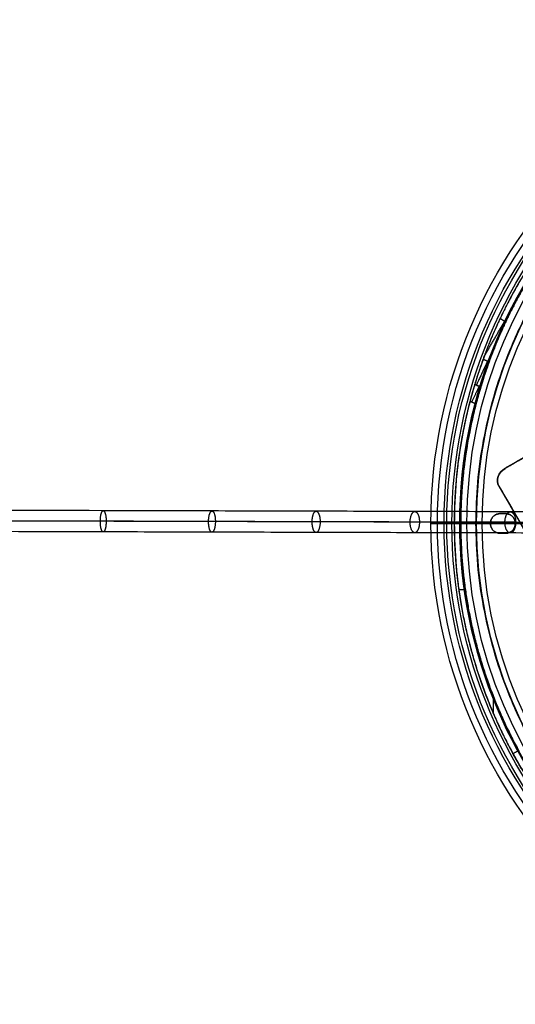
# Model space of a CAD drawing. Header units: millimetres. Extents: x -657 to 864, y -831 to 851.
# Tile 466 of 656: x 95 to 188, y -92 to 94. Entities that reach past the tile are written whole.
import ezdxf

# ---------------------------------------------------------------- set-up
doc = ezdxf.new("R2010")
doc.units = ezdxf.units.MM
doc.layers.add('Default', color=7, linetype='Continuous', true_color=0x000000)

# ---------------------------------------------------------------- blocks, each defined once
blk = doc.blocks.new('LED_DRIVER_CE')
at = {"layer": 'Default'}
for p, q in [((0, 22.5, 6), (28, 22.5, 6)), ((0, 22.5, 3.75), (0, -22.5, 3.75)), ((13.58, 22.5, -52.5), (13.58, 17.5, -67.5)), ((14, 22.5, -52.5), (14, 22.5, 64.5)), ((28, 22.5), (28, -22.5)), ((25.88, 20, -60), (0, 20, -60)), ((12, 19.5, 67.5), (12, -19.5, 67.5)), ((12, -17.5, -67.5), (12, 17.5, -67.5)), ((1, 5.6, 75), (1, 9.93, 67.5)), ((2, 7.77, 71.25), (0, 7.77, 71.25)), ((2, 1.6, 71.25), (2, 7.77, 71.25)), ((1, 1.6, 75), (1, 5.6, 75)), ((2, 3.6, 75), (0, 3.6, 75)), ((2, 1.6, 73.07), (0, 1.6, 73.07)), ((0, 0, -67.5), (0, 0, 69.55)), ((0, 0, -67.5), (24, 0, -67.5)), ((2, 0, 69.55), (0, 0, 69.55)), ((1, 1.6, 71.15), (1, 1.6, 75)), ((2, 0, 67.5), (24, 0, 67.5)), ((2, 0, 67.5), (2, 0, 69.55)), ((28, 0, -39.5), (28, 0, 39.5)), ((2, -1.6, 73.07), (0, -1.6, 73.07)), ((1, -5.6, 75), (1, -1.6, 75)), ((1, -1.6, 75), (1, -1.6, 71.15)), ((2, -7.77, 71.25), (2, -1.6, 71.25)), ((2, -3.6, 75), (0, -3.6, 75)), ((1, -9.93, 67.5), (1, -5.6, 75)), ((2, -7.77, 71.25), (0, -7.77, 71.25)), ((13.58, -17.5, -67.5), (13.58, -22.5, -52.5)), ((25.88, -20, -60), (0, -20, -60)), ((0, -22.5, 6), (28, -22.5, 6)), ((14, -22.5, 64.5), (14, -22.5, -52.5))]:
    blk.add_line(p, q, dxfattribs=at)
at = {"layer": 'Default', "extrusion": (1, 0, 0)}
for centre, start, end in [((19.5, 64.5), 0, 90), ((-19.5, 64.5), 90, 180)]:
    blk.add_arc(centre, 3, start, end, dxfattribs=at)
at = {"layer": 'Default', "extrusion": (-1, 0, 0)}
for centre, radius, start, end in [((-19.5, 64.5, -12.41), 3, 90, 180), ((0, 71.15), 1.6, 180, 0), ((0, 71.15, -1), 1.6, 180, 0), ((0, 71.15, -2), 1.6, 180, 0), ((19.5, 64.5, -12.41), 3, 0, 90)]:
    blk.add_arc(centre, radius, start, end, dxfattribs=at)
at = {"layer": 'Default', "extrusion": (0, 1, 0)}
for centre, start, end in [((72, 39.5, 22.5), 165.5225, 180), ((72, -39.5), 180, 196.2602), ((72, 39.5), 163.7398, 180), ((72, 39.5, -22.5), 165.5225, 180), ((72, -39.5, -22.5), 180, 187.4696)]:
    blk.add_arc(centre, 100, start, end, dxfattribs=at)
at = {"layer": 'Default', "extrusion": (0, -1, 0)}
blk.add_arc((-72, -39.5, -22.5), 100, 352.5304, 0, dxfattribs=at)
at = {"layer": 'Default'}
for points, degree in [([(0, 22.5, 64.5), (12.41, 22.5, 64.5), (24.82, 22.5, 64.5)], 2), ([(0, 22.5, -52.5), (0, 22.5, 6), (0, 22.5, 64.5)], 2), ([(27.15, 22.5, -52.5), (13.58, 22.5, -52.5), (0, 22.5, -52.5)], 2), ([(0, 17.5, -67.5), (0, 20, -60), (0, 22.5, -52.5)], 2), ([(24, 19.5, 67.5), (24, 19.76, 67.5), (24.02, 20.26, 67.44), (24.11, 21.01, 67.13), (24.24, 21.63, 66.66), (24.41, 22.12, 66.04), (24.62, 22.43, 65.29), (24.76, 22.5, 64.77), (24.82, 22.5, 64.5)], 3), ([(24, 17.5, -67.5), (25.44, 19.14, -62.57), (26.49, 20.81, -57.57), (27.15, 22.5, -52.5)], 3), ([(28, -22.5, -39.5), (28, 0, -39.5), (28, 22.5, -39.5)], 2), ([(28, 22.5, 39.5), (28, 0, 39.5), (28, -22.5, 39.5)], 2), ([(28, 22.5, -39.5), (28, 22.5), (28, 22.5, 39.5)], 2), ([(0, 19.5, 67.5), (12, 19.5, 67.5), (24, 19.5, 67.5)], 2), ([(0, 19.5, 67.5), (0, 14.72, 67.5), (0, 9.93, 67.5)], 2), ([(24, -19.5, 67.5), (24, 0, 67.5), (24, 19.5, 67.5)], 2), ([(0, -17.5, -67.5), (0, 0, -67.5), (0, 17.5, -67.5)], 2), ([(0, 17.5, -67.5), (12, 17.5, -67.5), (24, 17.5, -67.5)], 2), ([(24, -17.5, -67.5), (24, 0, -67.5), (24, 17.5, -67.5)], 2), ([(0, 9.93, 67.5), (1, 9.93, 67.5), (2, 9.93, 67.5)], 2), ([(0, 9.93, 67.5), (0, 7.77, 71.25), (0, 5.6, 75)], 2), ([(2, 9.93, 67.5), (2, 0, 67.5), (2, -9.93, 67.5)], 2), ([(2, 5.6, 75), (2, 7.77, 71.25), (2, 9.93, 67.5)], 2), ([(0, 5.6, 75), (0, 3.6, 75), (0, 1.6, 75)], 2), ([(2, 5.6, 75), (1, 5.6, 75), (0, 5.6, 75)], 2), ([(2, 1.6, 75), (2, 3.6, 75), (2, 5.6, 75)], 2), ([(0, 1.6, 75), (0, 1.6, 73.07), (0, 1.6, 71.15)], 2), ([(0, 1.6, 71.15), (1, 1.6, 71.15), (2, 1.6, 71.15)], 2), ([(2, 1.6, 75), (1, 1.6, 75), (0, 1.6, 75)], 2), ([(2, 1.6, 71.15), (2, 1.6, 73.07), (2, 1.6, 75)], 2), ([(0, -1.6, 71.15), (0, -1.6, 73.07), (0, -1.6, 75)], 2), ([(0, -1.6, 75), (0, -3.6, 75), (0, -5.6, 75)], 2), ([(2, -1.6, 75), (1, -1.6, 75), (0, -1.6, 75)], 2), ([(2, -1.6, 71.15), (1, -1.6, 71.15), (0, -1.6, 71.15)], 2), ([(2, -5.6, 75), (2, -3.6, 75), (2, -1.6, 75)], 2), ([(2, -1.6, 75), (2, -1.6, 73.07), (2, -1.6, 71.15)], 2), ([(0, -5.6, 75), (0, -7.77, 71.25), (0, -9.93, 67.5)], 2), ([(2, -5.6, 75), (1, -5.6, 75), (0, -5.6, 75)], 2), ([(2, -9.93, 67.5), (2, -7.77, 71.25), (2, -5.6, 75)], 2), ([(0, -9.93, 67.5), (0, -14.72, 67.5), (0, -19.5, 67.5)], 2), ([(2, -9.93, 67.5), (1, -9.93, 67.5), (0, -9.93, 67.5)], 2), ([(0, -17.5, -67.5), (12, -17.5, -67.5), (24, -17.5, -67.5)], 2), ([(0, -22.5, -52.5), (0, -20, -60), (0, -17.5, -67.5)], 2), ([(27.15, -22.5, -52.5), (26.49, -20.81, -57.57), (25.44, -19.14, -62.57), (24, -17.5, -67.5)], 3), ([(0, -19.5, 67.5), (12, -19.5, 67.5), (24, -19.5, 67.5)], 2), ([(24, -19.5, 67.5), (24, -19.76, 67.5), (24.02, -20.26, 67.44), (24.11, -21.01, 67.13), (24.24, -21.63, 66.66), (24.41, -22.12, 66.04), (24.62, -22.43, 65.29), (24.76, -22.5, 64.77), (24.82, -22.5, 64.5)], 3), ([(0, -22.5, 64.5), (0, -22.5, 6), (0, -22.5, -52.5)], 2), ([(24.82, -22.5, 64.5), (12.41, -22.5, 64.5), (0, -22.5, 64.5)], 2), ([(0, -22.5, -52.5), (13.58, -22.5, -52.5), (27.15, -22.5, -52.5)], 2), ([(28, -22.5, 39.5), (28, -22.5), (28, -22.5, -39.5)], 2)]:
    blk.add_open_spline(points, degree=degree, dxfattribs=at)

msp = doc.modelspace()

# ---------------------------------------------------------------- linework, layer by layer
at = {"layer": 'Default', "color": 18, "true_color": 0x000000}
for centre, radius in [((267.3, -0.99, 786.55), 95), ((267.3, -0.99, 786.68), 93.76), ((267.3, -0.99, 786.81), 92.51), ((267.3, -0.99, 757.91), 91.99), ((267.3, -0.99, 772.66), 91.03), ((267.3, -0.99, 758.5), 89.54), ((267.3, -0.99, 755.32), 88.2), ((267.3, -0.99, 751.11), 86.4), ((267.3, -0.99, 753.4), 85.34)]:
    msp.add_circle(centre, radius, dxfattribs=at)
at = {"layer": 'Default'}
for points, weights, knots in [([(357.91, -0.99, 781.55), (357.91, 89.62, 781.55), (267.3, 89.62, 781.55), (176.7, 89.62, 781.55), (176.7, -0.99, 781.55)], [1, 0.707106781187, 1, 0.707106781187, 1], [0, 0, 0, 164.933614, 164.933614, 329.867229, 329.867229, 329.867229]), ([(177.93, -0.99, 781.55), (177.93, 88.39, 781.55), (267.3, 88.39, 781.55), (356.67, 88.39, 781.55), (356.67, -0.99, 781.55)], [1, 0.707106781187, 1, 0.707106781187, 1], [0, 0, 0, 170.431401, 170.431401, 340.862803, 340.862803, 340.862803]), ([(353.79, -0.99, 786.55), (353.79, 85.5, 786.55), (267.3, 85.5, 786.55), (180.81, 85.5, 786.55), (180.81, -0.99, 786.55)], [1, 0.707106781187, 1, 0.707106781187, 1], [0, 0, 0, 164.933614, 164.933614, 329.867229, 329.867229, 329.867229]), ([(180.81, -0.99, 785.05), (180.81, 85.5, 785.05), (267.3, 85.5, 785.05), (353.79, 85.5, 785.05), (353.79, -0.99, 785.05)], [1, 0.707106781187, 1, 0.707106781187, 1], [0, 0, 0, 164.933614, 164.933614, 329.867229, 329.867229, 329.867229]), ([(353.79, -0.99, 786.55), (353.79, 85.5, 786.55), (267.3, 85.5, 786.55), (180.81, 85.5, 786.55), (180.81, -0.99, 786.55)], [1, 0.707106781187, 1, 0.707106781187, 1], [0, 0, 0, 164.933614, 164.933614, 329.867229, 329.867229, 329.867229]), ([(110.49, -2.58, 566.28), (111.04, -2.57, 564.35), (111.05, -0.57, 564.36), (111.05, 1.43, 564.37), (110.5, 1.42, 566.29), (109.95, 1.42, 568.21), (109.95, -0.58, 568.21), (109.94, -2.58, 568.2), (110.49, -2.58, 566.28)], [1, 0.707106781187, 1, 0.707106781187, 1, 0.707106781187, 1, 0.707106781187, 1], [0, 0, 0, 3.141593, 3.141593, 6.283185, 6.283185, 9.424778, 9.424778, 12.566371, 12.566371, 12.566371]), ([(131, -2.63, 572.69), (131.65, -2.62, 570.8), (131.65, -0.62, 570.8), (131.66, 1.38, 570.81), (131.01, 1.37, 572.7), (130.36, 1.37, 574.59), (130.36, -0.63, 574.59), (130.36, -2.63, 574.58), (131, -2.63, 572.69)], [1, 0.707106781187, 1, 0.707106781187, 1, 0.707106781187, 1, 0.707106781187, 1], [0, 0, 0, 3.141593, 3.141593, 6.283185, 6.283185, 9.424778, 9.424778, 12.566371, 12.566371, 12.566371]), ([(150.65, -2.68, 580.02), (151.4, -2.68, 578.17), (151.41, -0.68, 578.17), (151.41, 1.32, 578.18), (150.66, 1.32, 580.03), (149.9, 1.32, 581.88), (149.9, -0.68, 581.88), (149.9, -2.68, 581.87), (150.65, -2.68, 580.02)], [1, 0.707106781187, 1, 0.707106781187, 1, 0.707106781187, 1, 0.707106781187, 1], [0, 0, 0, 3.141593, 3.141593, 6.283185, 6.283185, 9.424778, 9.424778, 12.566371, 12.566371, 12.566371]), ([(169.26, -2.73, 588.31), (170.14, -2.72, 586.51), (170.14, -0.72, 586.51), (170.14, 1.28, 586.52), (169.27, 1.27, 588.32), (168.39, 1.27, 590.11), (168.39, -0.73, 590.11), (168.38, -2.73, 590.11), (169.26, -2.73, 588.31)], [1, 0.707106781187, 1, 0.707106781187, 1, 0.707106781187, 1, 0.707106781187, 1], [0, 0, 0, 3.141593, 3.141593, 6.283185, 6.283185, 9.424778, 9.424778, 12.566371, 12.566371, 12.566371]), ([(185.39, -2.84, 786.55), (183.53, -2.84, 786.55), (183.53, -0.99, 786.55), (183.53, 0.87, 786.55), (185.39, 0.87, 786.55)], [1, 0.707106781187, 1, 0.707106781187, 1], [0, 0, 0, 3.534292, 3.534292, 7.068583, 7.068583, 7.068583]), ([(185.39, -2.84, 785.05), (183.53, -2.84, 785.05), (183.53, -0.99, 785.05), (183.53, 0.87, 785.05), (185.39, 0.87, 785.05)], [1, 0.707106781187, 1, 0.707106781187, 1], [-7.068583, -7.068583, -7.068583, -3.534292, -3.534292, 0, 0, 0]), ([(185.39, 0.87, 785.8), (183.53, 0.87, 785.8), (183.53, -0.99, 785.8), (183.53, -2.84, 785.8), (185.39, -2.84, 785.8)], [1, 0.707106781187, 1, 0.707106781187, 1], [1.570796, 1.570796, 1.570796, 3.141593, 3.141593, 4.712389, 4.712389, 4.712389]), ([(187.28, -2.78, 597.97), (188.3, -2.77, 596.25), (188.3, -0.77, 596.25), (188.31, 1.23, 596.26), (187.29, 1.22, 597.98), (186.27, 1.22, 599.7), (186.27, -0.78, 599.7), (186.27, -2.78, 599.69), (187.28, -2.78, 597.97)], [1, 0.707106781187, 1, 0.707106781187, 1, 0.707106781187, 1, 0.707106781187, 1], [0, 0, 0, 3.141593, 3.141593, 6.283185, 6.283185, 9.424778, 9.424778, 12.566371, 12.566371, 12.566371]), ([(186.37, 0.87, 786.55), (188.23, 0.87, 786.55), (188.23, -0.99, 786.55), (188.23, -2.84, 786.55), (186.37, -2.84, 786.55)], [1, 0.707106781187, 1, 0.707106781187, 1], [0, 0, 0, 3.534292, 3.534292, 7.068583, 7.068583, 7.068583]), ([(186.37, 0.87, 785.05), (188.23, 0.87, 785.05), (188.23, -0.99, 785.05), (188.23, -2.84, 785.05), (186.37, -2.84, 785.05)], [1, 0.707106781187, 1, 0.707106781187, 1], [-7.068583, -7.068583, -7.068583, -3.534292, -3.534292, 0, 0, 0]), ([(186.37, -2.84, 785.8), (188.23, -2.84, 785.8), (188.23, -0.99, 785.8), (188.23, 0.87, 785.8), (186.37, 0.87, 785.8)], [1, 0.707106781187, 1, 0.707106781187, 1], [1.570796, 1.570796, 1.570796, 3.141593, 3.141593, 4.712389, 4.712389, 4.712389]), ([(176.7, -0.99, 781.55), (176.7, -91.59, 781.55), (267.3, -91.59, 781.55), (357.91, -91.59, 781.55), (357.91, -0.99, 781.55)], [1, 0.707106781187, 1, 0.707106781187, 1], [329.867229, 329.867229, 329.867229, 494.800843, 494.800843, 659.734457, 659.734457, 659.734457]), ([(356.67, -0.99, 781.55), (356.67, -90.36, 781.55), (267.3, -90.36, 781.55), (177.93, -90.36, 781.55), (177.93, -0.99, 781.55)], [1, 0.707106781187, 1, 0.707106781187, 1], [0, 0, 0, 170.431401, 170.431401, 340.862803, 340.862803, 340.862803]), ([(180.81, -0.99, 786.55), (180.81, -87.47, 786.55), (267.3, -87.47, 786.55), (353.79, -87.47, 786.55), (353.79, -0.99, 786.55)], [1, 0.707106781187, 1, 0.707106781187, 1], [0, 0, 0, 164.933614, 164.933614, 329.867229, 329.867229, 329.867229]), ([(353.79, -0.99, 785.05), (353.79, -87.47, 785.05), (267.3, -87.47, 785.05), (180.81, -87.47, 785.05), (180.81, -0.99, 785.05)], [1, 0.707106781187, 1, 0.707106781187, 1], [0, 0, 0, 164.933614, 164.933614, 329.867229, 329.867229, 329.867229]), ([(180.81, -0.99, 785.05), (180.81, -87.47, 785.05), (267.3, -87.47, 785.05), (353.79, -87.47, 785.05), (353.79, -0.99, 785.05)], [1, 0.707106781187, 1, 0.707106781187, 1], [329.867229, 329.867229, 329.867229, 494.800843, 494.800843, 659.734457, 659.734457, 659.734457])]:
    msp.add_rational_spline(points, weights, degree=2, knots=knots, dxfattribs=at)
for points, weights in [([(267.3, 85.5, 785.05), (180.81, 85.5, 785.05), (180.81, -0.99, 785.05)], [1, 0.707106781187, 1]), ([(189.17, 44.89, 779.55), (184.98, 37.75, 779.55), (182.15, 29.98, 779.55)], [1, 0.995859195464, 1]), ([(190.29, 44.36, 779.55), (186.09, 37.23, 779.55), (183.27, 29.45, 779.55)], [1, 0.995743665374, 1]), ([(182.98, 29.59, 779.55), (180.88, 25.12, 779.55), (180.88, 25.12, 773.55)], [1, 0.707106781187, 1]), ([(180.58, 25.26, 773.05), (176.7, 12.42, 773.05), (176.7, -0.99, 773.05)], [0.907261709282, 0.942240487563, 1]), ([(181.71, 24.73, 773.05), (177.93, 12.15, 773.05), (177.93, -0.99, 773.05)], [0.907725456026, 0.942622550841, 1]), ([(181.39, 24.88, 768.55), (181.39, 24.88, 764.55), (179.99, 21.89, 764.55)], [1, 0.707106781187, 1]), ([(179.67, 22.04, 764.55), (176.7, 10.72, 764.55), (176.7, -0.99, 764.55)], [1, 0.991756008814, 1]), ([(180.81, 21.51, 764.55), (177.93, 10.45, 764.55), (177.93, -0.99, 764.55)], [1, 0.99191901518, 1]), ([(180.81, -0.99, 786.55), (176.7, -0.99, 786.55), (176.7, -0.99, 781.55)], [1, 0.707106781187, 1]), ([(176.7, -0.99, 764.55), (176.7, -26.88, 764.55), (190.38, -48.87, 764.55)], [1, 0.96149820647, 1]), ([(176.7, -0.99, 773.05), (176.7, -24.18, 773.05), (187.84, -44.53, 773.05)], [1, 0.904118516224, 0.871012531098]), ([(191.45, -48.25, 764.55), (177.93, -26.55, 764.55), (177.93, -0.99, 764.55)], [1, 0.961435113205, 1]), ([(180.81, -0.99, 785.05), (177.93, -0.99, 785.05), (177.93, -0.99, 781.55)], [1, 0.707106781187, 1]), ([(177.93, -0.99, 773.05), (177.93, -23.85, 773.05), (188.91, -43.91, 773.05)], [1, 0.904174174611, 0.871050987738])]:
    msp.add_rational_spline(points, weights, degree=2, dxfattribs=at)
for points, degree in [([(182.29, 30.37, 779.55), (185.22, 35.44, 779.55), (188.15, 40.51, 779.55)], 2), ([(185.35, 37.67, 779.55), (185.89, 37.36, 779.55), (186.43, 37.05, 779.55)], 2), ([(182.15, 29.98, 779.55), (182, 29.58, 779.55), (181.72, 28.77, 779.42), (181.32, 27.6, 778.8), (181, 26.63, 777.85), (180.76, 25.86, 776.6), (180.61, 25.36, 775.1), (180.58, 25.26, 774.06), (180.58, 25.26, 773.55)], 3), ([(183.27, 29.45, 779.55), (182.71, 29.72, 779.55), (182.15, 29.98, 779.55)], 2), ([(183.27, 29.45, 779.55), (183.13, 29.05, 779.55), (182.84, 28.24, 779.42), (182.45, 27.07, 778.8), (182.13, 26.1, 777.86), (181.89, 25.33, 776.6), (181.74, 24.83, 775.1), (181.71, 24.73, 774.06), (181.71, 24.73, 773.55)], 3), ([(180.58, 25.26, 768.55), (180.58, 25.26, 768.2), (180.56, 25.19, 767.52), (180.46, 24.86, 766.52), (180.31, 24.35, 765.7), (180.12, 23.69, 765.05), (179.89, 22.88, 764.64), (179.75, 22.33, 764.55), (179.67, 22.04, 764.55)], 3), ([(180.58, 25.26, 773.55), (180.58, 25.26, 771.05), (180.58, 25.26, 768.55)], 2), ([(180.58, 25.26, 768.55), (181.14, 24.99, 768.55), (181.71, 24.73, 768.55)], 2), ([(181.71, 24.73, 773.55), (181.14, 24.99, 773.55), (180.58, 25.26, 773.55)], 2), ([(181.71, 24.73, 771.05), (181.14, 24.99, 771.05), (180.58, 25.26, 771.05)], 2), ([(181.71, 24.73, 768.55), (181.71, 24.73, 768.2), (181.69, 24.66, 767.52), (181.59, 24.33, 766.52), (181.44, 23.82, 765.7), (181.25, 23.16, 765.05), (181.03, 22.35, 764.64), (180.88, 21.8, 764.55), (180.81, 21.51, 764.55)], 3), ([(181.14, 24.99, 773.55), (181.14, 24.99, 771.05), (181.14, 24.99, 768.55)], 2), ([(181.71, 24.73, 773.55), (181.71, 24.73, 771.05), (181.71, 24.73, 768.55)], 2), ([(180.81, 21.51, 764.55), (180.24, 21.78, 764.55), (179.67, 22.04, 764.55)], 2), ([(261.8, -0.99, 715.19), (261.8, -0.99, 590), (-70, 0, 510), (-390, 0, 590), (-392.19, -2.91, 703.96), (-392.19, -2.91, 721.16), (-395.63, -10.93, 725.71), (-398.69, -2.96, 721.16), (-398.69, -2.96, 704.76), (-398.69, -2.96, 208.61)], 3), ([(185.39, 0.87, 786.55), (185.88, 0.87, 786.55), (186.37, 0.87, 786.55)], 2), ([(185.39, 0.87, 785.05), (185.88, 0.87, 785.05), (186.37, 0.87, 785.05)], 2), ([(185.39, 0.87, 786.55), (185.39, 0.87, 785.8), (185.39, 0.87, 785.05)], 2), ([(186.37, 0.87, 785.8), (185.88, 0.87, 785.8), (185.39, 0.87, 785.8)], 2), ([(185.88, 0.87, 785.05), (185.88, 0.87, 785.8), (185.88, 0.87, 786.55)], 2), ([(186.37, 0.87, 786.55), (186.37, 0.87, 785.8), (186.37, 0.87, 785.05)], 2), ([(176.7, -0.99, 764.55), (176.7, -0.99, 773.05), (176.7, -0.99, 781.55)], 2), ([(177.93, -0.99, 764.55), (177.93, -0.99, 773.05), (177.93, -0.99, 781.55)], 2), ([(180.81, -0.99, 786.55), (182.17, -0.99, 786.55), (183.53, -0.99, 786.55)], 2), ([(180.81, -0.99, 785.05), (182.17, -0.99, 785.05), (183.53, -0.99, 785.05)], 2), ([(183.53, -0.99, 785.05), (183.53, -0.99, 785.8), (183.53, -0.99, 786.55)], 2), ([(188.23, -0.99, 785.05), (188.23, -0.99, 785.8), (188.23, -0.99, 786.55)], 2), ([(186.37, -2.84, 786.55), (185.88, -2.84, 786.55), (185.39, -2.84, 786.55)], 2), ([(186.37, -2.84, 785.05), (185.88, -2.84, 785.05), (185.39, -2.84, 785.05)], 2), ([(185.39, -2.84, 785.05), (185.39, -2.84, 785.8), (185.39, -2.84, 786.55)], 2), ([(185.39, -2.84, 785.8), (185.88, -2.84, 785.8), (186.37, -2.84, 785.8)], 2), ([(185.88, -2.84, 785.05), (185.88, -2.84, 785.8), (185.88, -2.84, 786.55)], 2), ([(186.37, -2.84, 786.55), (186.37, -2.84, 785.8), (186.37, -2.84, 785.05)], 2), ([(177.55, -13.41, 764.55), (178.18, -13.41, 764.55), (178.8, -13.41, 764.55)], 2), ([(184.07, -33.55, 764.55), (184.07, -35.17, 764.55), (184.07, -36.8, 764.55)], 2), ([(189.48, -47.39, 769.9), (189.37, -47.21, 769.72), (189.15, -46.83, 769.46), (188.77, -46.18, 769.35), (188.41, -45.55, 769.55), (188.1, -45, 770.03), (187.87, -44.58, 770.77), (187.76, -44.37, 771.67), (187.77, -44.39, 772.57), (187.89, -44.61, 773.41), (188.13, -45.05, 774.13), (188.47, -45.66, 774.6), (188.71, -46.07, 774.7), (188.83, -46.29, 774.7)], 3), ([(187.77, -44.39, 772.05), (188.3, -44.08, 772.05), (188.84, -43.77, 772.05)], 2)]:
    msp.add_open_spline(points, degree=degree, dxfattribs=at)
for points in [[(261.8, 1.01, 715.19), (261.8, 1.01, 708.8), (260.96, 1.02, 696.35), (256.99, 1.03, 678.41), (250.54, 1.05, 661.84), (241.81, 1.07, 646.6), (230.99, 1.1, 632.65), (218.26, 1.14, 619.94), (203.64, 1.18, 608.26), (187.23, 1.22, 597.61), (169.4, 1.27, 588.11), (150.55, 1.32, 579.76), (130.91, 1.37, 572.46), (103.33, 1.44, 563.88), (67.17, 1.53, 555.38), (22.64, 1.63, 548.34), (-21.85, 1.72, 544.07), (-77.98, 1.82, 541.56), (-131.44, 1.89, 543.01), (-181.6, 1.92, 548.34), (-215.37, 1.92, 553.75), (-246.34, 1.89, 560.47), (-274.55, 1.83, 568.37), (-299.65, 1.75, 577.23), (-321.34, 1.64, 586.77), (-339.65, 1.5, 596.84), (-354.66, 1.33, 607.44), (-366.52, 1.12, 618.3), (-375.49, 0.91, 629.17), (-382.04, 0.68, 639.91), (-386.56, 0.44, 650.42), (-389.4, 0.21, 660.47), (-390.96, -0.01, 669.84), (-391.65, -0.21, 678.4), (-391.87, -0.41, 687.23), (-391.98, -0.58, 695.28), (-392.09, -0.73, 702.07), (-392.19, -0.89, 707.49), (-392.29, -1.07, 712.17), (-392.47, -1.47, 716.53), (-392.82, -2.29, 719.86), (-393.36, -3.53, 722.26), (-393.99, -4.84, 723.92), (-394.61, -5.88, 724.89), (-395.12, -6.48, 725.35), (-395.46, -6.75, 725.52), (-395.61, -6.79, 725.54), (-395.59, -6.79, 725.55), (-395.93, -6.6, 725.42), (-396.45, -6.01, 724.95), (-397.07, -4.97, 723.86), (-397.66, -3.66, 721.91), (-397.98, -2.85, 719.99), (-398.15, -2.39, 718.49), (-398.26, -2.1, 717.37), (-398.34, -1.89, 715.77), (-398.4, -1.73, 713.39), (-398.46, -1.6, 709.75), (-398.5, -1.48, 704.41), (-398.54, -1.37, 696.98), (-398.59, -1.24, 681.56), (-398.64, -1.12, 653.42), (-398.69, -0.99, 578.09), (-398.7, -0.95, 428.01), (-398.7, -0.96, 293.08), (-398.7, -0.96, 208.61)], [(259.8, -0.99, 715.19), (259.8, -0.99, 708.89), (258.97, -0.98, 696.63), (255.07, -0.97, 678.99), (248.73, -0.95, 662.7), (240.14, -0.93, 647.71), (229.48, -0.9, 633.97), (216.93, -0.86, 621.43), (202.47, -0.82, 609.88), (186.22, -0.78, 599.33), (168.52, -0.73, 589.9), (149.8, -0.68, 581.61), (130.26, -0.63, 574.35), (102.82, -0.56, 565.81), (66.79, -0.48, 557.34), (22.39, -0.38, 550.32), (-21.99, -0.28, 546.06), (-78, -0.18, 543.56), (-131.32, -0.11, 545), (-181.34, -0.09, 550.32), (-215, -0.09, 555.71), (-245.86, -0.12, 562.41), (-273.95, -0.17, 570.27), (-298.92, -0.25, 579.08), (-320.46, -0.36, 588.56), (-338.58, -0.5, 598.53), (-353.4, -0.67, 608.99), (-365.05, -0.87, 619.68), (-373.84, -1.09, 630.32), (-380.23, -1.31, 640.81), (-384.64, -1.54, 651.06), (-387.41, -1.77, 660.87), (-388.94, -1.98, 670.04), (-389.62, -2.18, 678.46), (-389.83, -2.38, 687.21), (-389.95, -2.55, 695.27), (-390.06, -2.7, 702.06), (-390.15, -2.85, 707.47), (-390.25, -3.04, 712.12), (-390.43, -3.43, 716.39), (-390.76, -4.19, 719.48), (-391.25, -5.34, 721.7), (-391.87, -6.61, 723.32), (-392.51, -7.71, 724.35), (-393.23, -8.56, 725.01), (-393.87, -9.13, 725.4), (-395.16, -9.73, 725.75), (-396.92, -9.41, 725.56), (-397.72, -8.76, 725.1), (-398.51, -7.88, 724.38), (-399.13, -6.79, 723.23), (-399.7, -5.54, 721.35), (-399.99, -4.78, 719.56), (-400.16, -4.35, 718.15), (-400.26, -4.1, 717.15), (-400.33, -3.9, 715.67), (-400.4, -3.74, 713.33), (-400.45, -3.6, 709.71), (-400.49, -3.49, 704.39), (-400.53, -3.38, 696.97), (-400.58, -3.25, 681.55), (-400.63, -3.13, 653.42), (-400.68, -3, 578.09), (-400.69, -2.96, 428.01), (-400.69, -2.97, 293.08), (-400.69, -2.96, 208.61)], [(263.8, -0.99, 715.19), (263.8, -0.99, 708.71), (262.94, -0.98, 696.07), (258.91, -0.97, 677.83), (252.35, -0.95, 660.97), (243.47, -0.93, 645.47), (232.48, -0.9, 631.31), (219.59, -0.86, 618.43), (204.81, -0.82, 606.63), (188.24, -0.77, 595.88), (170.27, -0.72, 586.3), (151.3, -0.68, 577.9), (131.55, -0.62, 570.56), (103.84, -0.55, 561.95), (67.55, -0.47, 553.41), (22.88, -0.37, 546.35), (-21.71, -0.27, 542.06), (-77.98, -0.17, 539.55), (-131.56, -0.1, 541), (-181.86, -0.08, 546.35), (-215.74, -0.08, 551.77), (-246.82, -0.11, 558.52), (-275.14, -0.16, 566.45), (-300.38, -0.24, 575.36), (-322.21, -0.35, 584.96), (-340.68, -0.5, 595.12), (-355.9, -0.67, 605.85), (-367.94, -0.88, 616.89), (-377.09, -1.1, 627.98), (-383.79, -1.34, 638.96), (-388.42, -1.58, 649.72), (-391.32, -1.81, 660), (-392.91, -2.04, 669.55), (-393.62, -2.24, 678.26), (-393.83, -2.44, 687.17), (-393.94, -2.62, 695.2), (-394.06, -2.77, 701.99), (-394.15, -2.92, 707.39), (-394.25, -3.1, 712.01), (-394.43, -3.49, 716.15), (-394.72, -4.17, 718.87), (-395.14, -5.14, 720.72), (-395.61, -6.13, 721.98), (-396.06, -6.85, 722.64), (-396.3, -7.14, 722.85), (-396.35, -7.14, 722.85), (-395.82, -6.86, 722.68), (-394.85, -7.03, 722.79), (-394.73, -7.21, 722.91), (-394.89, -7.03, 722.78), (-395.31, -6.35, 722.09), (-395.77, -5.35, 720.61), (-396.03, -4.67, 719.03), (-396.18, -4.27, 717.73), (-396.27, -4.06, 716.88), (-396.34, -3.88, 715.55), (-396.4, -3.72, 713.26), (-396.45, -3.59, 709.67), (-396.49, -3.47, 704.36), (-396.53, -3.36, 696.95), (-396.58, -3.23, 681.55), (-396.63, -3.11, 653.41), (-396.68, -2.98, 578.09), (-396.69, -2.94, 428.01), (-396.69, -2.95, 293.08), (-396.69, -2.95, 208.61)], [(261.8, -2.99, 715.19), (261.8, -2.99, 708.8), (260.96, -2.98, 696.35), (256.99, -2.97, 678.41), (250.54, -2.95, 661.83), (241.81, -2.93, 646.59), (230.98, -2.9, 632.64), (218.26, -2.86, 619.93), (203.64, -2.82, 608.25), (187.23, -2.78, 597.6), (169.39, -2.73, 588.1), (150.55, -2.68, 579.75), (130.9, -2.63, 572.45), (103.33, -2.56, 563.87), (67.17, -2.47, 555.37), (22.63, -2.37, 548.33), (-21.86, -2.28, 544.06), (-77.99, -2.18, 541.55), (-131.45, -2.11, 543), (-181.6, -2.08, 548.33), (-215.37, -2.08, 553.74), (-246.34, -2.11, 560.46), (-274.54, -2.17, 568.36), (-299.64, -2.25, 577.21), (-321.33, -2.36, 586.75), (-339.62, -2.5, 596.82), (-354.63, -2.67, 607.41), (-366.47, -2.87, 618.27), (-375.44, -3.09, 629.12), (-381.98, -3.32, 639.85), (-386.5, -3.56, 650.35), (-389.33, -3.79, 660.4), (-390.89, -4.01, 669.75), (-391.59, -4.21, 678.31), (-391.8, -4.41, 687.14), (-391.91, -4.58, 695.2), (-392.02, -4.73, 701.98), (-392.12, -4.88, 707.36), (-392.22, -5.07, 711.96), (-392.39, -5.45, 716.01), (-392.66, -6.08, 718.48), (-393.03, -6.95, 720.16), (-393.5, -7.9, 721.37), (-393.96, -8.68, 722.11), (-394.41, -9.22, 722.51), (-394.76, -9.52, 722.72), (-395.37, -9.8, 722.88), (-396.18, -9.65, 722.8), (-396.53, -9.37, 722.6), (-396.96, -8.9, 722.22), (-397.38, -8.17, 721.46), (-397.81, -7.23, 720.05), (-398.05, -6.61, 718.61), (-398.19, -6.23, 717.38), (-398.27, -6.05, 716.66), (-398.33, -5.88, 715.44), (-398.39, -5.73, 713.2), (-398.44, -5.6, 709.64), (-398.48, -5.48, 704.34), (-398.52, -5.37, 696.94), (-398.58, -5.24, 681.54), (-398.62, -5.12, 653.41), (-398.67, -4.99, 578.09), (-398.69, -4.95, 428.01), (-398.68, -4.96, 293.08), (-398.68, -4.96, 208.61)]]:
    msp.add_open_spline(points, degree=3, knots=[0, 0, 0, 0, 19.166347, 37.345825, 54.954558, 72.370873, 89.908435, 107.805034, 126.224324, 145.976692, 166.431036, 186.807677, 207.778751, 229.268214, 273.407993, 319.125231, 364.460938, 407.424912, 487.6605, 524.691246, 558.678114, 590.221097, 619.733243, 646.50472, 670.029984, 690.752989, 709.08372, 725.052973, 738.877126, 751.248855, 762.670754, 773.118348, 782.528469, 791.099544, 798.885664, 809.032598, 815.252649, 819.26215, 825.240898, 829.174786, 831.93651, 834.212401, 836.133095, 837.657278, 838.244426, 838.723814, 839.1054, 839.456503, 839.877265, 840.426564, 841.924296, 843.987177, 846.664454, 847.433932, 848.287016, 849.531689, 851.695287, 855.22254, 860.360973, 867.641909, 877.485699, 906.582232, 952.05617, 1103.456794, 1356.839967, 1356.839967, 1356.839967, 1356.839967], dxfattribs=at)
at = {"layer": 'Default', "color": 18, "true_color": 0x000000}
for points in [[(172.3, -0.99, 786.55), (173.55, -0.99, 786.68), (174.79, -0.99, 786.81)], [(174.79, -0.99, 786.81), (176.28, -0.99, 772.66), (177.76, -0.99, 758.5)]]:
    msp.add_open_spline(points, degree=2, dxfattribs=at)
msp.add_rational_spline([(180.91, -0.99, 751.11), (175.86, -0.99, 752.66), (175.31, -0.99, 757.91), (173.81, -0.99, 772.23), (172.3, -0.99, 786.55)], [1, 0.834682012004, 1, 1, 1], degree=2, knots=[263.980365, 263.980365, 263.980365, 273.312224, 273.312224, 302.104536, 302.104536, 302.104536], dxfattribs=at)
for points, weights in [([(177.76, -0.99, 758.5), (178.18, -0.99, 754.56), (181.97, -0.99, 753.4)], [1, 0.834423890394, 1]), ([(257.2, -0.99, 735.19), (227.97, -0.99, 734.77), (180.91, -0.99, 751.11)], [1, 0.990795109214, 1]), ([(181.97, -0.99, 753.4), (228.52, -0.99, 737.27), (257.2, -0.99, 737.69)], [1, 0.990871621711, 1])]:
    msp.add_rational_spline(points, weights, degree=2, dxfattribs=at)

# ---------------------------------------------------------------- block references
at = {"layer": 'Default', "extrusion": (-0.5, 0.866025, 0), "xscale": 0.8928571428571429, "yscale": 0.8895844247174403, "zscale": 0.7777777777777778, "rotation": 89.99999999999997}
msp.add_blockref('LED_DRIVER_CE', (-183.38, 757.19, -137.5), dxfattribs=at)

doc.saveas('drawing.dxf')
